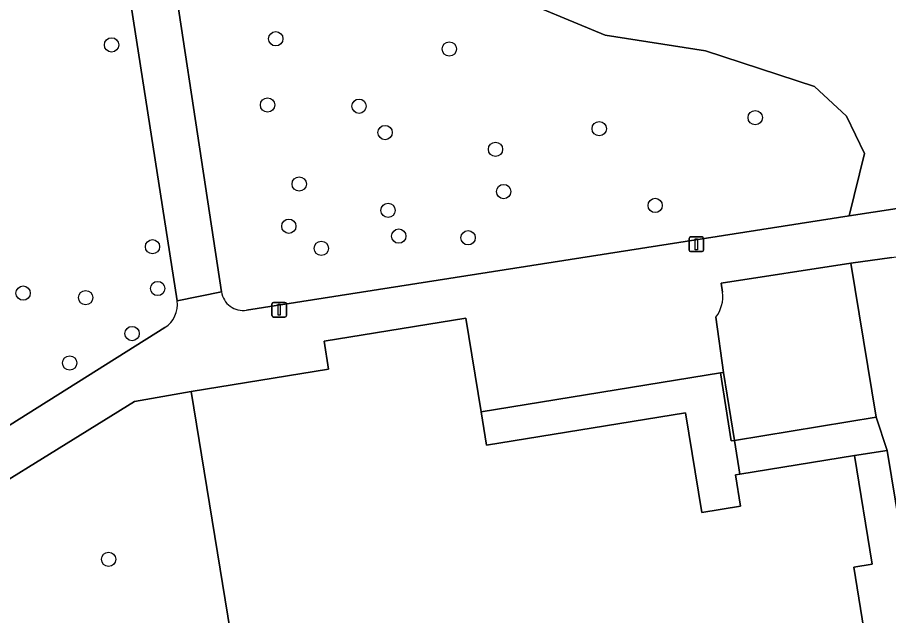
# Model space of a CAD drawing. Extents: x 160077 to 160948, y 386481 to 387498.
# Drawn here: x 160544.4 to 160603.9, y 386898.4 to 386939.3 of the extents above; entities that cross this region are included whole.
import ezdxf

# ---------------------------------------------------------------- set-up
doc = ezdxf.new("R2010")
doc.units = 0
for name, color, linetype in [('IMGEO_Boom', 7, 'Continuous'), ('IMGEO_Groenvoorziening', 7, 'Continuous'), ('IMGEO_Lichtmast', 7, 'Continuous'), ('IMGEO_Pand', 7, 'Continuous'), ('IMGEO_Voetpad_open', 7, 'Continuous')]:
    doc.layers.add(name, color=color, linetype=linetype)

msp = doc.modelspace()

# ---------------------------------------------------------------- linework, layer by layer
at = {"layer": 'IMGEO_Boom'}
for centre in [(160562.024, 386937.874), (160550.795, 386937.455), (160573.895, 386937.175), (160561.465, 386933.348), (160567.722, 386933.265), (160594.817, 386932.483), (160584.147, 386931.728), (160569.503, 386931.463), (160577.052, 386930.318), (160563.628, 386927.944), (160577.611, 386927.427), (160587.974, 386926.477), (160569.706, 386926.142), (160562.918, 386925.058), (160570.436, 386924.38), (160575.18, 386924.27), (160553.593, 386923.657), (160565.138, 386923.544), (160544.747, 386920.485), (160553.948, 386920.801), (160549.021, 386920.178), (160552.198, 386917.719), (160547.932, 386915.709), (160550.592, 386902.288)]:
    msp.add_circle(centre, 0.489, dxfattribs=at)
at = {"layer": 'IMGEO_Groenvoorziening'}
for points in [[(160578.213, 387004.239), (160572.442, 387001.315), (160564.789, 386994.146), (160560.692, 386990.368), (160555.153, 386988.451), (160549.847, 386991.246), (160546.316, 386997.419), (160547.749, 386988.431), (160550.921, 386986.979), (160551.369, 386983.701), (160554.435, 386983.548), (160557.148, 386981.515), (160559.013, 386973.357), (160559.146, 386966.334), (160562.505, 386956.202), (160564.27, 386947.764), (160570.927, 386943.805), (160584.55, 386938.126), (160591.423, 386937.039), (160598.861, 386934.609), (160601.066, 386932.574), (160602.284, 386930.026), (160601.244, 386925.76), (160657.923, 386934.439)], [(160562.505, 386956.202), (160559.146, 386966.334), (160559.013, 386973.357), (160557.148, 386981.515), (160554.435, 386983.548), (160551.369, 386983.701), (160548.725, 386981.696), (160553.767, 386950.453), (160558.312, 386920.571)], [(160555.273, 386919.963), (160545.871, 386980.303)], [(160560.028, 386919.315), (160601.244, 386925.76), (160602.284, 386930.026), (160601.066, 386932.574), (160598.861, 386934.609), (160591.423, 386937.039), (160584.55, 386938.126), (160570.927, 386943.805), (160564.27, 386947.764), (160562.505, 386956.202)], [(160592.127, 386918.84), (160592.653, 386915.061), (160593.398, 386910.419), (160603.088, 386912.015), (160601.356, 386922.529)], [(160601.356, 386922.529), (160592.492, 386921.162), (160592.588, 386920.54)], [(160535.71, 386906.377), (160554.436, 386918.133)], [(160608.761, 386879.795), (160603.842, 386909.719), (160601.616, 386909.39), (160602.821, 386901.962), (160601.554, 386901.756), (160603.251, 386891.294)]]:
    msp.add_lwpolyline(points, dxfattribs=at)
for points in [[(160593.398, 386910.419), (160592.653, 386915.061), (160592.435, 386915.026), (160593.175, 386910.382)], [(160558.922, 386897.274), (160556.247, 386913.76), (160552.36, 386913.066), (160537.176, 386903.694), (160537.015, 386903.584), (160534.632, 386902), (160547.196, 386882), (160547.661, 386882.13), (160560.966, 386884.12)]]:
    msp.add_lwpolyline(points, close=True, dxfattribs=at)
for centre, radius, start, end in [((160559.793, 386920.795), 1.498, 188.58549, 279.01113), ((160590.236, 386920.265), 2.368, 322.99368, 6.66155), ((160553.465, 386919.684), 1.83, 302.06082, 8.78264)]:
    msp.add_arc(centre, radius, start, end, dxfattribs=at)
at = {"layer": 'IMGEO_Lichtmast'}
for p, q in [((160590.297, 386923.424), (160590.297, 386924.224)), ((160590.297, 386924.224), (160590.297, 386923.424)), ((160590.397, 386924.324), (160591.187, 386924.324)), ((160591.187, 386924.324), (160590.397, 386924.324)), ((160591.287, 386924.224), (160591.287, 386923.424)), ((160591.287, 386923.424), (160591.287, 386924.224)), ((160591.187, 386923.324), (160590.397, 386923.324)), ((160590.397, 386923.324), (160591.187, 386923.324)), ((160561.765, 386918.952), (160561.765, 386919.752)), ((160561.765, 386919.752), (160561.765, 386918.952)), ((160561.865, 386919.852), (160562.655, 386919.852)), ((160562.655, 386919.852), (160561.865, 386919.852)), ((160562.755, 386919.752), (160562.755, 386918.952)), ((160562.755, 386918.952), (160562.755, 386919.752)), ((160562.655, 386918.852), (160561.865, 386918.852)), ((160561.865, 386918.852), (160562.655, 386918.852))]:
    msp.add_line(p, q, dxfattribs=at)
for points in [[(160590.717, 386924.199), (160590.867, 386924.199), (160590.867, 386923.449), (160590.717, 386923.449), (160590.717, 386924.199)], [(160562.185, 386919.727), (160562.335, 386919.727), (160562.335, 386918.977), (160562.185, 386918.977), (160562.185, 386919.727)]]:
    msp.add_lwpolyline(points, dxfattribs=at)
for centre, start, end in [((160590.397, 386924.224), 90, 180), ((160590.397, 386924.224), 90, 180), ((160591.187, 386924.224), 0, 90), ((160591.187, 386924.224), 360, 90), ((160590.397, 386923.424), 180, 270), ((160590.397, 386923.424), 180, 270), ((160591.187, 386923.424), 270, 0), ((160591.187, 386923.424), 270, 0), ((160561.865, 386919.752), 90, 180), ((160561.865, 386919.752), 90, 180), ((160562.655, 386919.752), 0, 90), ((160562.655, 386919.752), 360, 90), ((160561.865, 386918.952), 180, 270), ((160561.865, 386918.952), 180, 270), ((160562.655, 386918.952), 270, 0), ((160562.655, 386918.952), 270, 0)]:
    msp.add_arc(centre, 0.1, start, end, dxfattribs=at)
at = {"layer": 'IMGEO_Pand'}
msp.add_lwpolyline([(160603.251, 386891.294), (160601.554, 386901.756), (160602.821, 386901.962), (160601.616, 386909.39), (160593.768, 386908.116), (160593.471, 386908.068), (160593.818, 386905.928), (160591.161, 386905.497), (160590.056, 386912.309), (160576.43, 386910.098), (160576.062, 386912.369), (160575.025, 386918.763), (160565.329, 386917.19), (160565.638, 386915.284), (160556.247, 386913.76), (160558.922, 386897.274)], dxfattribs=at)
at = {"layer": 'IMGEO_Voetpad_open'}
for points in [[(160544.192, 386982.156), (160544.386, 386982.097), (160544.575, 386982.02), (160544.756, 386981.926), (160544.928, 386981.817), (160545.089, 386981.693), (160545.239, 386981.555), (160545.375, 386981.404), (160545.498, 386981.241), (160545.606, 386981.069), (160545.697, 386980.887), (160545.773, 386980.698), (160545.831, 386980.503), (160545.871, 386980.303), (160555.273, 386919.963), (160558.312, 386920.571), (160553.767, 386950.453), (160548.725, 386981.696), (160551.369, 386983.701), (160550.921, 386986.979), (160547.749, 386988.431), (160546.316, 386997.419), (160545.901, 387000), (160544.866, 387006.442)], [(160657.923, 386934.439), (160601.244, 386925.76), (160560.028, 386919.315)], [(160592.588, 386920.54), (160592.492, 386921.162), (160601.356, 386922.529), (160604.16, 386922.915), (160626.237, 386926.379), (160629.579, 386926.903), (160637.21, 386928.101), (160657.65, 386931.188), (160659.279, 386931.451)], [(160604.16, 386922.915), (160601.356, 386922.529), (160603.088, 386912.015), (160603.842, 386909.719), (160608.761, 386879.795)], [(160558.312, 386920.571), (160555.273, 386919.963)], [(160552.36, 386913.066), (160556.247, 386913.76), (160565.638, 386915.284), (160565.329, 386917.19), (160575.025, 386918.763), (160576.062, 386912.369), (160592.435, 386915.026), (160592.653, 386915.061), (160592.127, 386918.84)], [(160554.436, 386918.133), (160535.71, 386906.377), (160533.036, 386904.571), (160534.632, 386902), (160537.015, 386903.584), (160537.176, 386903.694), (160552.36, 386913.066)]]:
    msp.add_lwpolyline(points, dxfattribs=at)
for points in [[(160593.175, 386910.382), (160592.435, 386915.026), (160576.062, 386912.369), (160576.43, 386910.098), (160590.056, 386912.309), (160591.161, 386905.497), (160593.818, 386905.928), (160593.471, 386908.068), (160593.768, 386908.116), (160593.398, 386910.419)], [(160603.088, 386912.015), (160593.398, 386910.419), (160593.768, 386908.116), (160601.616, 386909.39), (160603.842, 386909.719)]]:
    msp.add_lwpolyline(points, close=True, dxfattribs=at)
for centre, radius, start, end in [((160559.793, 386920.795), 1.498, 188.58549, 279.01113), ((160590.236, 386920.265), 2.368, 322.99368, 6.66155), ((160553.465, 386919.684), 1.83, 302.06082, 8.78264)]:
    msp.add_arc(centre, radius, start, end, dxfattribs=at)

doc.saveas('drawing.dxf')
